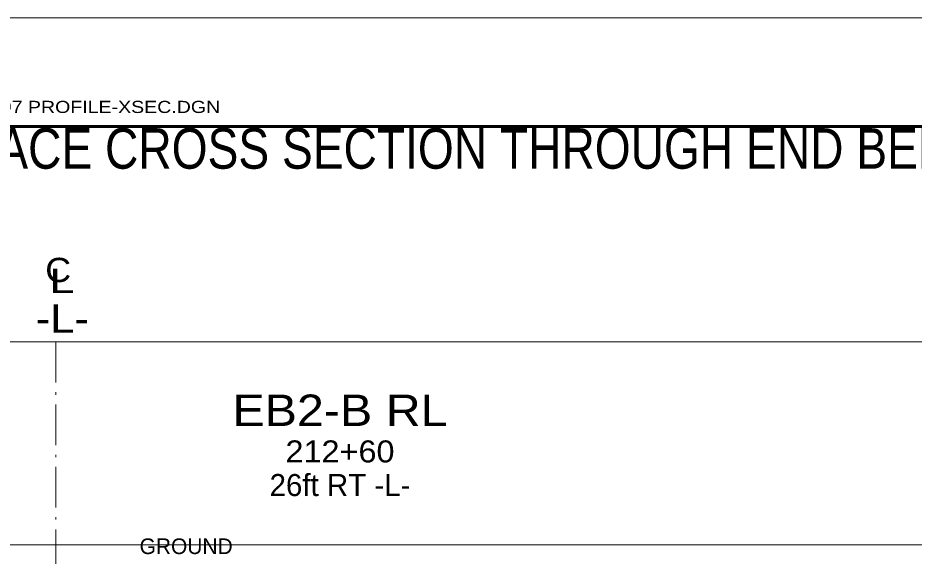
# Model space of a CAD drawing. Extents: x -582 to 653, y -817 to -3.
# Drawn here: x 570.06 to 614.21, y -186.03 to -159.5 of the extents above; entities that cross this region are included whole.
import ezdxf
from ezdxf.enums import TextEntityAlignment as Align

# ---------------------------------------------------------------- set-up
doc = ezdxf.new("R2010")
doc.units = 0
doc.header["$LTSCALE"] = 0.4
doc.linetypes.add('DOT_DASHED', pattern=[7.7, 5, -1.2, 0.3, -1.2])
for name, color, linetype, lineweight in [('27', 7, 'Continuous', 40), ('63', 7, 'Continuous', 35), ('7', 7, 'Continuous', 13)]:
    doc.layers.add(name, color=color, linetype=linetype, lineweight=lineweight)

msp = doc.modelspace()

# ---------------------------------------------------------------- linework, layer by layer
at = {"layer": '63', "lineweight": 13}
msp.add_line((535.3919, -159.4952), (645.3919, -159.4952), dxfattribs=at)
at = {"layer": '63', "lineweight": 60}
msp.add_line((640.3919, -164.8424), (540.3919, -164.8424), dxfattribs=at)
at = {"layer": '7'}
for p, q in [((544.6593, -175.4729), (635.9531, -175.4729)), ((544.6593, -185.4729), (635.9531, -185.4729))]:
    msp.add_line(p, q, dxfattribs=at)
at = {"layer": '7', "linetype": 'DOT_DASHED'}
msp.add_line((571.9237, -175.4729), (571.9237, -313.2353), dxfattribs=at)

# ---------------------------------------------------------------- texts
at = {"layer": '27'}
for s, width, p in [('C', 1.1, (571.4075, -172.5235)), ('L', 1.4, (571.6039, -173.0569))]:
    msp.add_text(s, height=1.2, dxfattribs=dict(at, width=width)).set_placement(p)
for s, height, width, p in [('-L-', 1.4, 1.15, (572.2503, -175.0155)), ('EB2-B RL', 1.55, 1.15, (585.9255, -179.6152)), ('212+60', 1.085, 1.1, (585.9265, -181.4116))]:
    msp.add_text(s, height=height, dxfattribs=dict(at, width=width)).set_placement(p, align=Align.CENTER)
for s, height, p in [('26ft RT -L-', 1.085, (585.926, -183.0686)), ('GROUND', 0.7718, (578.348, -185.9293))]:
    msp.add_text(s, height=height, dxfattribs=at).set_placement(p, align=Align.CENTER)
at = {"layer": '63', "width": 1.2}
msp.add_text('S:PROJECTS/2008/08-074/GEOTECH DOT/CADD/R-2719A 196-197 PROFILE-XSEC.DGN', height=0.6, dxfattribs=at).set_placement((540.3755, -164.1835))
at = {"layer": '63', "width": 0.85}
msp.add_text('GENERALIZED SUBSURFACE CROSS SECTION THROUGH END BENT No. 2 (RIGHT LANE)', height=2, dxfattribs=at).set_placement((590.3919, -166.9305), align=Align.CENTER)

doc.saveas('drawing.dxf')
